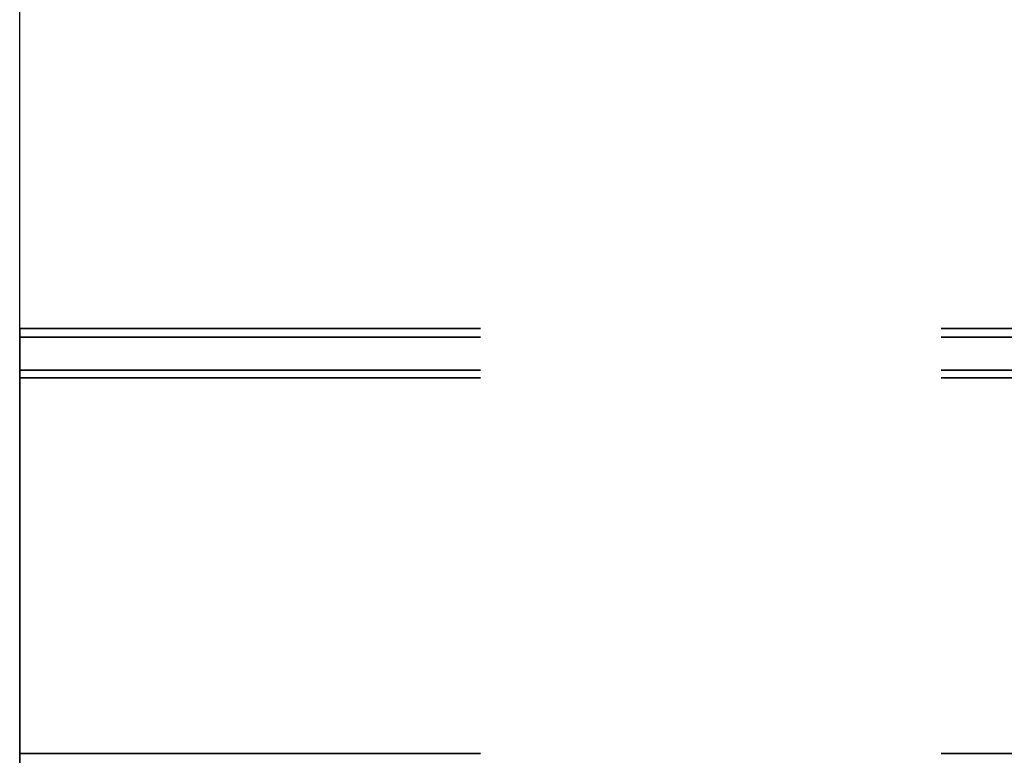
# Model space of a CAD drawing. Header units: metres. Extents: x -16.9 to 14.1, y -10.1 to 10.9.
# Tile 423 of 656: x -8.95 to -8.737, y 5.979 to 6.139. Entities that reach past the tile are written whole.
import ezdxf

# ---------------------------------------------------------------- set-up
doc = ezdxf.new("R2010")
doc.units = ezdxf.units.M
doc.linetypes.add('Tiret', pattern=[0.00635, 0.003175, -0.003175])
for name, color, linetype, lineweight in [('A-WALL', 113, 'Continuous', 25), ('S-BEAM', 12, 'Continuous', 18), ('S-BEAM-HDLN', 1, 'Tiret', 18)]:
    doc.layers.add(name, color=color, linetype=linetype, lineweight=lineweight)

msp = doc.modelspace()

# ---------------------------------------------------------------- linework, layer by layer
at = {"layer": 'A-WALL'}
msp.add_line((-8.95029, 5.31294), (-8.95029, 7.02525), dxfattribs=at)
at = {"layer": 'S-BEAM', "color": 1, "linetype": 'Tiret', "lineweight": 35}
for p, q in [((-8.95029, 6.07188), (-8.57282, 6.07188)), ((-8.95029, 6.07001), (-8.57282, 6.07001)), ((-8.95029, 6.06284), (-8.57282, 6.06284)), ((-8.95029, 6.06117), (-8.57282, 6.06117)), ((-8.95029, 5.97962), (-8.57282, 5.97962))]:
    msp.add_line(p, q, dxfattribs=at)
at = {"layer": 'S-BEAM-HDLN', "lineweight": 35}
for p, q in [((-8.95029, 6.07188), (-8.95029, 6.07001)), ((-8.95029, 6.07001), (-8.95029, 6.06117)), ((-8.95029, 6.06117), (-8.95029, 5.87338))]:
    msp.add_line(p, q, dxfattribs=at)

doc.saveas('drawing.dxf')
